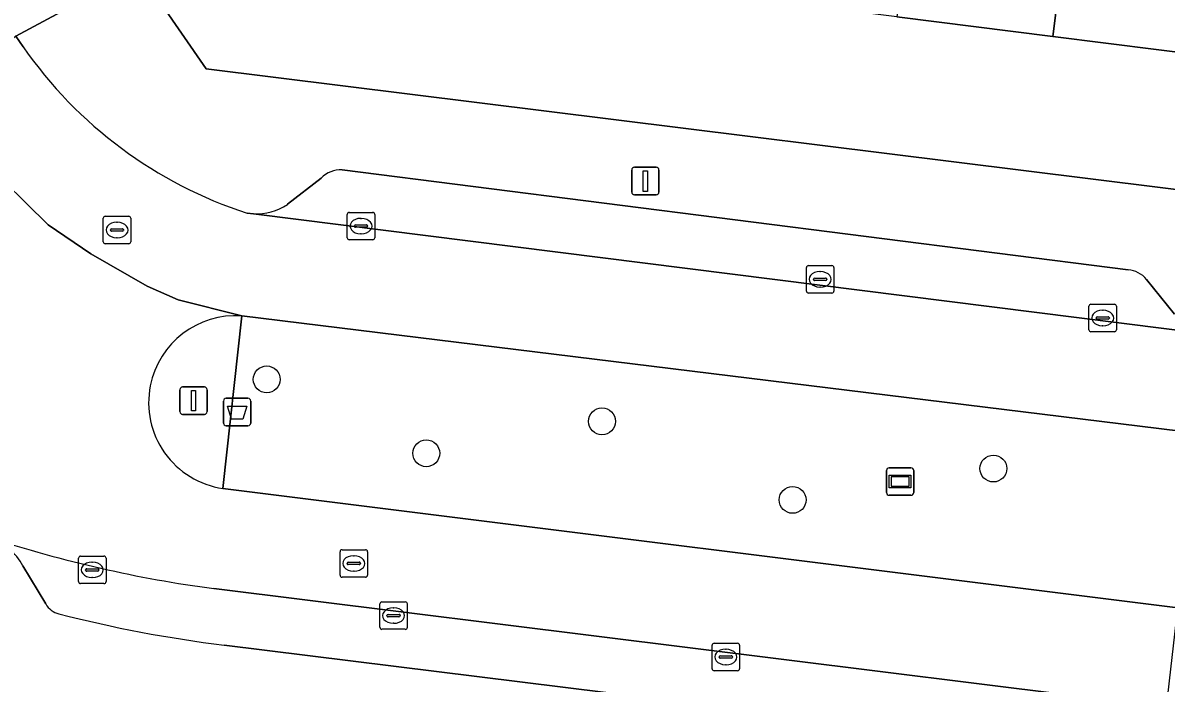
# Model space of a CAD drawing. Extents: x 158086 to 159499, y 382904 to 383981.
# Drawn here: x 158398.86 to 158440.46, y 383388.7 to 383412.73 of the extents above; entities that cross this region are included whole.
import ezdxf

# ---------------------------------------------------------------- set-up
doc = ezdxf.new("R2010")
doc.units = 0
for name, color, linetype in [('IMGEO_Afvalbak', 7, 'Continuous'), ('IMGEO_Berm_groen', 7, 'Continuous'), ('IMGEO_Boom', 7, 'Continuous'), ('IMGEO_Erf', 7, 'Continuous'), ('IMGEO_Informatiebord', 7, 'Continuous'), ('IMGEO_Kolk', 7, 'Continuous'), ('IMGEO_Lichtmast', 7, 'Continuous'), ('IMGEO_Pand', 7, 'Continuous'), ('IMGEO_Parkeervlak_open', 7, 'Continuous'), ('IMGEO_Rijbaan_lokaal_gesloten', 7, 'Continuous'), ('IMGEO_Rioolput', 7, 'Continuous'), ('IMGEO_Verkeerseiland_gesloten', 7, 'Continuous'), ('IMGEO_Voetpad_open', 7, 'Continuous')]:
    doc.layers.add(name, color=color, linetype=linetype)

msp = doc.modelspace()

# ---------------------------------------------------------------- linework, layer by layer
at = {"layer": 'IMGEO_Afvalbak'}
for p, q in [((158406.161, 383398.17), (158406.161, 383398.97)), ((158406.161, 383398.97), (158406.161, 383398.17)), ((158406.261, 383399.07), (158407.051, 383399.07)), ((158407.051, 383399.07), (158406.261, 383399.07)), ((158407.151, 383398.97), (158407.151, 383398.17)), ((158407.151, 383398.17), (158407.151, 383398.97)), ((158407.051, 383398.07), (158406.261, 383398.07)), ((158406.261, 383398.07), (158407.051, 383398.07))]:
    msp.add_line(p, q, dxfattribs=at)
msp.add_lwpolyline([(158406.304, 383398.784), (158407.008, 383398.784), (158406.859, 383398.314), (158406.453, 383398.314), (158406.304, 383398.784)], dxfattribs=at)
for centre, start, end in [((158406.261, 383398.97), 90, 180), ((158406.261, 383398.97), 90, 180), ((158407.051, 383398.97), 0, 90), ((158407.051, 383398.97), 360, 90), ((158406.261, 383398.17), 180, 270), ((158406.261, 383398.17), 180, 270), ((158407.051, 383398.17), 270, 0), ((158407.051, 383398.17), 270, 0)]:
    msp.add_arc(centre, 0.1, start, end, dxfattribs=at)
at = {"layer": 'IMGEO_Berm_groen'}
msp.add_lwpolyline([(158445.073, 383397.404), (158441.678, 383397.794), (158406.825, 383402.066), (158406.142, 383395.788), (158440.889, 383391.442), (158444.251, 383391.005)], close=True, dxfattribs=at)
at = {"layer": 'IMGEO_Boom'}
for centre in [(158407.734, 383399.758), (158419.931, 383398.231), (158413.537, 383397.069), (158434.175, 383396.515), (158426.868, 383395.374)]:
    msp.add_circle(centre, 0.489, dxfattribs=at)
at = {"layer": 'IMGEO_Erf'}
for points in [[(158450.622, 383431.64), (158434.517, 383433.424), (158433.946, 383428.763), (158432.667, 383428.919), (158429.358, 383429.324), (158429.832, 383433.195), (158428.36, 383433.375), (158427.887, 383429.504), (158427.09, 383429.602), (158427.66, 383434.263), (158427.457, 383434.27), (158426.901, 383429.724), (158425.086, 383429.945), (158424.209, 383430.099), (158420.385, 383425.269), (158403.847, 383413.499), (158405.527, 383411.055), (158447.649, 383405.821)], [(158442.124, 383411.509), (158436.337, 383412.237), (158430.658, 383412.952), (158424.608, 383413.714), (158419.019, 383414.417), (158419.644, 383419.378), (158420.076, 383422.811), (158420.295, 383422.784), (158420.268, 383422.566), (158425.638, 383421.89), (158431.687, 383421.129), (158437.366, 383420.415), (158443.153, 383419.686)]]:
    msp.add_lwpolyline(points, dxfattribs=at)
at = {"layer": 'IMGEO_Informatiebord'}
for p, q in [((158430.284, 383395.641), (158430.284, 383396.441)), ((158430.284, 383396.441), (158430.284, 383395.641)), ((158430.384, 383396.541), (158431.174, 383396.541)), ((158431.174, 383396.541), (158430.384, 383396.541)), ((158431.274, 383396.441), (158431.274, 383395.641)), ((158431.274, 383395.641), (158431.274, 383396.441)), ((158431.174, 383395.541), (158430.384, 383395.541)), ((158430.384, 383395.541), (158431.174, 383395.541))]:
    msp.add_line(p, q, dxfattribs=at)
for points in [[(158430.385, 383396.273), (158431.173, 383396.273), (158431.173, 383395.809), (158430.385, 383395.809), (158430.385, 383396.273)], [(158430.45, 383396.208), (158430.45, 383395.874), (158431.108, 383395.874), (158431.108, 383396.208), (158430.45, 383396.208)]]:
    msp.add_lwpolyline(points, dxfattribs=at)
for centre, start, end in [((158430.384, 383396.441), 90, 180), ((158430.384, 383396.441), 90, 180), ((158431.174, 383396.441), 0, 90), ((158431.174, 383396.441), 360, 90), ((158430.384, 383395.641), 180, 270), ((158430.384, 383395.641), 180, 270), ((158431.174, 383395.641), 270, 0), ((158431.174, 383395.641), 270, 0)]:
    msp.add_arc(centre, 0.1, start, end, dxfattribs=at)
at = {"layer": 'IMGEO_Kolk'}
for p, q in [((158410.663, 383404.912), (158410.663, 383405.764)), ((158410.738, 383405.838), (158411.59, 383405.838)), ((158411.151, 383405.618), (158411.176, 383405.618)), ((158411.664, 383405.764), (158411.664, 383404.912)), ((158410.922, 383405.332), (158410.922, 383405.344)), ((158411.36, 383405.295), (158410.962, 383405.295)), ((158410.965, 383405.381), (158411.363, 383405.381)), ((158411.406, 383405.344), (158411.406, 383405.332)), ((158411.59, 383404.838), (158410.738, 383404.838)), ((158411.174, 383405.058), (158411.149, 383405.058)), ((158427.37, 383402.974), (158427.37, 383403.826)), ((158427.445, 383403.9), (158428.297, 383403.9)), ((158427.858, 383403.68), (158427.883, 383403.68)), ((158428.371, 383403.826), (158428.371, 383402.974)), ((158427.629, 383403.394), (158427.629, 383403.406)), ((158428.067, 383403.357), (158427.669, 383403.357)), ((158427.672, 383403.443), (158428.07, 383403.443)), ((158427.881, 383403.12), (158427.856, 383403.12)), ((158428.113, 383403.406), (158428.113, 383403.394)), ((158428.297, 383402.9), (158427.445, 383402.9)), ((158437.65, 383401.567), (158437.65, 383402.419)), ((158437.725, 383402.493), (158438.577, 383402.493)), ((158438.138, 383402.273), (158438.163, 383402.273)), ((158438.651, 383402.419), (158438.651, 383401.567)), ((158437.909, 383401.987), (158437.909, 383401.999)), ((158438.347, 383401.95), (158437.949, 383401.95)), ((158437.952, 383402.036), (158438.35, 383402.036)), ((158438.393, 383401.999), (158438.393, 383401.987)), ((158438.577, 383401.493), (158437.725, 383401.493)), ((158438.161, 383401.713), (158438.136, 383401.713)), ((158400.885, 383392.4), (158400.885, 383393.252)), ((158400.96, 383393.326), (158401.812, 383393.326)), ((158401.373, 383393.106), (158401.398, 383393.106)), ((158401.886, 383393.252), (158401.886, 383392.4)), ((158401.144, 383392.82), (158401.144, 383392.832)), ((158401.582, 383392.783), (158401.184, 383392.783)), ((158401.187, 383392.869), (158401.585, 383392.869)), ((158401.628, 383392.832), (158401.628, 383392.82)), ((158401.812, 383392.326), (158400.96, 383392.326)), ((158401.396, 383392.546), (158401.371, 383392.546)), ((158411.848, 383390.736), (158411.848, 383391.588)), ((158411.923, 383391.662), (158412.775, 383391.662)), ((158412.336, 383391.442), (158412.361, 383391.442)), ((158412.849, 383391.588), (158412.849, 383390.736)), ((158412.107, 383391.156), (158412.107, 383391.168)), ((158412.545, 383391.119), (158412.147, 383391.119)), ((158412.15, 383391.205), (158412.548, 383391.205)), ((158412.591, 383391.168), (158412.591, 383391.156)), ((158412.775, 383390.662), (158411.923, 383390.662)), ((158412.359, 383390.882), (158412.334, 383390.882)), ((158423.938, 383389.229), (158423.938, 383390.081)), ((158424.013, 383390.155), (158424.865, 383390.155)), ((158424.426, 383389.935), (158424.451, 383389.935)), ((158424.939, 383390.081), (158424.939, 383389.229)), ((158424.197, 383389.649), (158424.197, 383389.661)), ((158424.635, 383389.612), (158424.237, 383389.612)), ((158424.24, 383389.698), (158424.638, 383389.698)), ((158424.449, 383389.375), (158424.424, 383389.375)), ((158424.681, 383389.661), (158424.681, 383389.649)), ((158424.865, 383389.155), (158424.013, 383389.155))]:
    msp.add_line(p, q, dxfattribs=at)
for points in [[(158410.663, 383404.912), (158410.663, 383405.764)], [(158410.738, 383405.838), (158411.59, 383405.838)], [(158411.664, 383405.764), (158411.664, 383404.912)], [(158411.59, 383404.838), (158410.738, 383404.838)], [(158427.37, 383402.974), (158427.37, 383403.826)], [(158427.445, 383403.9), (158428.297, 383403.9)], [(158428.371, 383403.826), (158428.371, 383402.974)], [(158428.297, 383402.9), (158427.445, 383402.9)], [(158437.65, 383401.567), (158437.65, 383402.419)], [(158437.725, 383402.493), (158438.577, 383402.493)], [(158438.651, 383402.419), (158438.651, 383401.567)], [(158438.577, 383401.493), (158437.725, 383401.493)], [(158400.885, 383392.4), (158400.885, 383393.252)], [(158400.96, 383393.326), (158401.812, 383393.326)], [(158401.886, 383393.252), (158401.886, 383392.4)], [(158401.812, 383392.326), (158400.96, 383392.326)], [(158411.848, 383390.736), (158411.848, 383391.588)], [(158411.923, 383391.662), (158412.775, 383391.662)], [(158412.849, 383391.588), (158412.849, 383390.736)], [(158412.775, 383390.662), (158411.923, 383390.662)], [(158423.938, 383389.229), (158423.938, 383390.081)], [(158424.013, 383390.155), (158424.865, 383390.155)], [(158424.939, 383390.081), (158424.939, 383389.229)], [(158424.865, 383389.155), (158424.013, 383389.155)]]:
    msp.add_lwpolyline(points, dxfattribs=at)
for centre, radius, start, end in [((158410.74, 383405.762), 0.0765, 91.552, 178.448), ((158410.74, 383405.762), 0.0765, 91.552, 178.448), ((158411.588, 383405.762), 0.0765, 1.552, 88.448), ((158411.588, 383405.762), 0.0765, 1.552, 88.448), ((158410.962, 383405.341), 0.0403, 85.8775, 175.7526), ((158410.959, 383405.331), 0.0366, 178.938, 274.7102), ((158411.363, 383405.338), 0.043, 264.8664, 352.4533), ((158411.367, 383405.343), 0.0386, 1.7309, 96.639), ((158410.74, 383404.914), 0.0765, 181.552, 268.448), ((158410.74, 383404.914), 0.0765, 181.552, 268.448), ((158411.588, 383404.914), 0.0765, 271.552, 358.448), ((158411.588, 383404.914), 0.0765, 271.552, 358.448), ((158427.447, 383403.824), 0.0765, 91.552, 178.448), ((158427.447, 383403.824), 0.0765, 91.552, 178.448), ((158428.295, 383403.824), 0.0765, 1.552, 88.448), ((158428.295, 383403.824), 0.0765, 1.552, 88.448), ((158427.669, 383403.403), 0.0403, 85.8775, 175.7526), ((158427.666, 383403.393), 0.0366, 178.938, 274.7102), ((158428.07, 383403.4), 0.043, 264.8664, 352.4533), ((158428.074, 383403.405), 0.0386, 1.7309, 96.639), ((158427.447, 383402.976), 0.0765, 181.552, 268.448), ((158427.447, 383402.976), 0.0765, 181.552, 268.448), ((158428.295, 383402.976), 0.0765, 271.552, 358.448), ((158428.295, 383402.976), 0.0765, 271.552, 358.448), ((158437.727, 383402.417), 0.0765, 91.552, 178.448), ((158437.727, 383402.417), 0.0765, 91.552, 178.448), ((158438.575, 383402.417), 0.0765, 1.552, 88.448), ((158438.575, 383402.417), 0.0765, 1.552, 88.448), ((158437.949, 383401.996), 0.0403, 85.8775, 175.7526), ((158437.946, 383401.986), 0.0366, 178.938, 274.7102), ((158438.35, 383401.993), 0.043, 264.8664, 352.4533), ((158438.354, 383401.998), 0.0386, 1.7309, 96.639), ((158437.727, 383401.569), 0.0765, 181.552, 268.448), ((158437.727, 383401.569), 0.0765, 181.552, 268.448), ((158438.575, 383401.569), 0.0765, 271.552, 358.448), ((158438.575, 383401.569), 0.0765, 271.552, 358.448), ((158400.962, 383393.25), 0.0765, 91.552, 178.448), ((158400.962, 383393.25), 0.0765, 91.552, 178.448), ((158401.81, 383393.25), 0.0765, 1.552, 88.448), ((158401.81, 383393.25), 0.0765, 1.552, 88.448), ((158401.184, 383392.829), 0.0403, 85.8775, 175.7526), ((158401.181, 383392.819), 0.0366, 178.938, 274.7102), ((158401.585, 383392.826), 0.043, 264.8664, 352.4533), ((158401.589, 383392.831), 0.0386, 1.7309, 96.639), ((158400.962, 383392.402), 0.0765, 181.552, 268.448), ((158400.962, 383392.402), 0.0765, 181.552, 268.448), ((158401.81, 383392.402), 0.0765, 271.552, 358.448), ((158401.81, 383392.402), 0.0765, 271.552, 358.448), ((158411.925, 383391.586), 0.0765, 91.552, 178.448), ((158411.925, 383391.586), 0.0765, 91.552, 178.448), ((158412.773, 383391.586), 0.0765, 1.552, 88.448), ((158412.773, 383391.586), 0.0765, 1.552, 88.448), ((158412.147, 383391.165), 0.0403, 85.8775, 175.7526), ((158412.144, 383391.155), 0.0366, 178.938, 274.7102), ((158412.548, 383391.162), 0.043, 264.8664, 352.4533), ((158412.552, 383391.167), 0.0386, 1.7309, 96.639), ((158411.925, 383390.738), 0.0765, 181.552, 268.448), ((158411.925, 383390.738), 0.0765, 181.552, 268.448), ((158412.773, 383390.738), 0.0765, 271.552, 358.448), ((158412.773, 383390.738), 0.0765, 271.552, 358.448), ((158424.015, 383390.079), 0.0765, 91.552, 178.448), ((158424.015, 383390.079), 0.0765, 91.552, 178.448), ((158424.863, 383390.079), 0.0765, 1.552, 88.448), ((158424.863, 383390.079), 0.0765, 1.552, 88.448), ((158424.237, 383389.658), 0.0403, 85.8775, 175.7526), ((158424.234, 383389.648), 0.0366, 178.938, 274.7102), ((158424.638, 383389.655), 0.043, 264.8664, 352.4533), ((158424.642, 383389.66), 0.0386, 1.7309, 96.639), ((158424.015, 383389.231), 0.0765, 181.552, 268.448), ((158424.015, 383389.231), 0.0765, 181.552, 268.448), ((158424.863, 383389.231), 0.0765, 271.552, 358.448), ((158424.863, 383389.231), 0.0765, 271.552, 358.448)]:
    msp.add_arc(centre, radius, start, end, dxfattribs=at)
for centre, major_axis, ratio, start_param, end_param in [((158411.15, 383405.338), (-0.387, 0.002), 0.722429, 4.712389, 7.853982), ((158411.175, 383405.338), (-0.39, 0.002), 0.717154, 1.570796, 4.712389), ((158427.857, 383403.4), (-0.387, 0.002), 0.722429, 4.712389, 7.853982), ((158427.882, 383403.4), (-0.39, 0.002), 0.717154, 1.570796, 4.712389), ((158438.137, 383401.993), (-0.387, 0.002), 0.722429, 4.712389, 7.853982), ((158438.162, 383401.993), (-0.39, 0.002), 0.717154, 1.570796, 4.712389), ((158401.372, 383392.826), (-0.387, 0.002), 0.722429, 4.712389, 7.853982), ((158401.397, 383392.826), (-0.39, 0.002), 0.717154, 1.570796, 4.712389), ((158412.335, 383391.162), (-0.387, 0.002), 0.722429, 4.712389, 7.853982), ((158412.36, 383391.162), (-0.39, 0.002), 0.717154, 1.570796, 4.712389), ((158424.425, 383389.655), (-0.387, 0.002), 0.722429, 4.712389, 7.853982), ((158424.45, 383389.655), (-0.39, 0.002), 0.717154, 1.570796, 4.712389)]:
    msp.add_ellipse(centre, major_axis=major_axis, ratio=ratio, start_param=start_param, end_param=end_param, dxfattribs=at)
at = {"layer": 'IMGEO_Lichtmast'}
for p, q in [((158421.016, 383406.577), (158421.016, 383407.377)), ((158421.016, 383407.377), (158421.016, 383406.577)), ((158421.116, 383407.477), (158421.906, 383407.477)), ((158421.906, 383407.477), (158421.116, 383407.477)), ((158422.006, 383407.377), (158422.006, 383406.577)), ((158422.006, 383406.577), (158422.006, 383407.377)), ((158421.906, 383406.477), (158421.116, 383406.477)), ((158421.116, 383406.477), (158421.906, 383406.477)), ((158404.573, 383398.584), (158404.573, 383399.384)), ((158404.573, 383399.384), (158404.573, 383398.584)), ((158404.673, 383399.484), (158405.463, 383399.484)), ((158405.463, 383399.484), (158404.673, 383399.484)), ((158405.563, 383399.384), (158405.563, 383398.584)), ((158405.563, 383398.584), (158405.563, 383399.384)), ((158405.463, 383398.484), (158404.673, 383398.484)), ((158404.673, 383398.484), (158405.463, 383398.484))]:
    msp.add_line(p, q, dxfattribs=at)
for points in [[(158421.436, 383407.352), (158421.586, 383407.352), (158421.586, 383406.602), (158421.436, 383406.602), (158421.436, 383407.352)], [(158404.993, 383399.359), (158405.143, 383399.359), (158405.143, 383398.609), (158404.993, 383398.609), (158404.993, 383399.359)]]:
    msp.add_lwpolyline(points, dxfattribs=at)
for centre, start, end in [((158421.116, 383407.377), 90, 180), ((158421.116, 383407.377), 90, 180), ((158421.906, 383407.377), 0, 90), ((158421.906, 383407.377), 360, 90), ((158421.116, 383406.577), 180, 270), ((158421.116, 383406.577), 180, 270), ((158421.906, 383406.577), 270, 0), ((158421.906, 383406.577), 270, 0), ((158404.673, 383399.384), 90, 180), ((158404.673, 383399.384), 90, 180), ((158405.463, 383399.384), 0, 90), ((158405.463, 383399.384), 360, 90), ((158404.673, 383398.584), 180, 270), ((158404.673, 383398.584), 180, 270), ((158405.463, 383398.584), 270, 0), ((158405.463, 383398.584), 270, 0)]:
    msp.add_arc(centre, 0.1, start, end, dxfattribs=at)
at = {"layer": 'IMGEO_Pand'}
for points in [[(158436.337, 383412.237), (158437.366, 383420.415), (158431.687, 383421.129), (158430.658, 383412.952)], [(158436.337, 383412.237), (158442.124, 383411.509), (158443.153, 383419.686), (158437.366, 383420.415)]]:
    msp.add_lwpolyline(points, close=True, dxfattribs=at)
at = {"layer": 'IMGEO_Parkeervlak_open'}
for points in [[(158439.072, 383403.75), (158410.473, 383407.38)], [(158409.714, 383407.084), (158408.484, 383406.13)], [(158407.252, 383405.781), (158442.017, 383401.403)], [(158440.769, 383402.127), (158439.749, 383403.396)], [(158398.86, 383392.97), (158399.694, 383391.587)], [(158440.469, 383387.832), (158405.814, 383392.143)], [(158406.183, 383390.09), (158437.086, 383386.256)]]:
    msp.add_lwpolyline(points, dxfattribs=at)
for centre, radius, start, end in [((158410.421, 383406.393), 0.988, 86.9665, 135.6437), ((158407.348, 383407.79), 2.012, 267.2588, 304.3738), ((158438.993, 383402.774), 0.979, 39.4298, 85.3605), ((158412.063, 383438.555), 46.831, 252.0804, 262.3317), ((158396.987, 383391.991), 2.113, 27.6075, 71.6138), ((158400.338, 383391.947), 0.737, 209.2369, 256.8694), ((158411.678, 383435.542), 45.783, 255.4416, 263.1063)]:
    msp.add_arc(centre, radius, start, end, dxfattribs=at)
at = {"layer": 'IMGEO_Rijbaan_lokaal_gesloten'}
for points in [[(158398.871, 383411.866), (158398.608, 383412.252), (158395.774, 383409.773), (158397.353, 383407.765), (158399.784, 383405.389), (158401.331, 383404.33), (158403.383, 383403.146), (158404.513, 383402.656), (158406.825, 383402.066), (158441.678, 383397.794), (158442.126, 383401.389), (158442.017, 383401.403), (158407.252, 383405.781)], [(158406.825, 383402.066), (158404.513, 383402.656), (158403.383, 383403.146), (158401.331, 383404.33), (158399.784, 383405.389), (158397.353, 383407.765), (158395.774, 383409.773)], [(158407.252, 383405.781), (158407.021, 383405.81)], [(158405.814, 383392.143), (158440.469, 383387.832), (158440.889, 383391.442), (158406.142, 383395.788)]]:
    msp.add_lwpolyline(points, dxfattribs=at)
for centre, radius, start, end in [((158411.904, 383420.894), 15.855, 214.7095, 252.0608), ((158406.598, 383398.914), 3.16, 85.8765, 168.8703), ((158406.596, 383398.914), 3.159, 168.8631, 261.7321), ((158412.063, 383438.555), 46.831, 252.0804, 262.3317)]:
    msp.add_arc(centre, radius, start, end, dxfattribs=at)
at = {"layer": 'IMGEO_Rioolput'}
for p, q in [((158401.785, 383404.769), (158401.785, 383405.621)), ((158401.86, 383405.695), (158402.712, 383405.695)), ((158402.786, 383405.621), (158402.786, 383404.769)), ((158402.044, 383405.189), (158402.044, 383405.201)), ((158402.087, 383405.238), (158402.485, 383405.238)), ((158402.273, 383405.475), (158402.298, 383405.475)), ((158402.528, 383405.201), (158402.528, 383405.189)), ((158402.482, 383405.152), (158402.084, 383405.152)), ((158402.296, 383404.915), (158402.271, 383404.915)), ((158402.712, 383404.695), (158401.86, 383404.695)), ((158410.475, 383393.559), (158411.327, 383393.559)), ((158410.4, 383392.633), (158410.4, 383393.485)), ((158410.702, 383393.102), (158411.1, 383393.102)), ((158410.888, 383393.339), (158410.913, 383393.339)), ((158411.401, 383393.485), (158411.401, 383392.633)), ((158410.659, 383393.053), (158410.659, 383393.065)), ((158411.097, 383393.016), (158410.699, 383393.016)), ((158410.911, 383392.779), (158410.886, 383392.779)), ((158411.143, 383393.065), (158411.143, 383393.053)), ((158411.327, 383392.559), (158410.475, 383392.559))]:
    msp.add_line(p, q, dxfattribs=at)
for points in [[(158401.785, 383404.769), (158401.785, 383405.621)], [(158401.86, 383405.695), (158402.712, 383405.695)], [(158402.786, 383405.621), (158402.786, 383404.769)], [(158402.712, 383404.695), (158401.86, 383404.695)], [(158410.475, 383393.559), (158411.327, 383393.559)], [(158410.4, 383392.633), (158410.4, 383393.485)], [(158411.401, 383393.485), (158411.401, 383392.633)], [(158411.327, 383392.559), (158410.475, 383392.559)]]:
    msp.add_lwpolyline(points, dxfattribs=at)
for centre, radius, start, end in [((158401.862, 383405.619), 0.0765, 91.552, 178.448), ((158401.862, 383405.619), 0.0765, 91.552, 178.448), ((158402.71, 383405.619), 0.0765, 1.552, 88.448), ((158402.71, 383405.619), 0.0765, 1.552, 88.448), ((158402.084, 383405.198), 0.0403, 85.8775, 175.7526), ((158402.081, 383405.188), 0.0366, 178.938, 274.7102), ((158402.485, 383405.195), 0.043, 264.8664, 352.4533), ((158402.489, 383405.2), 0.0386, 1.7309, 96.639), ((158401.862, 383404.771), 0.0765, 181.552, 268.448), ((158401.862, 383404.771), 0.0765, 181.552, 268.448), ((158402.71, 383404.771), 0.0765, 271.552, 358.448), ((158402.71, 383404.771), 0.0765, 271.552, 358.448), ((158410.477, 383393.483), 0.0765, 91.552, 178.448), ((158410.477, 383393.483), 0.0765, 91.552, 178.448), ((158411.325, 383393.483), 0.0765, 1.552, 88.448), ((158411.325, 383393.483), 0.0765, 1.552, 88.448), ((158410.699, 383393.062), 0.0403, 85.8775, 175.7526), ((158411.104, 383393.064), 0.0386, 1.7309, 96.639), ((158410.696, 383393.052), 0.0366, 178.938, 274.7102), ((158411.1, 383393.059), 0.043, 264.8664, 352.4533), ((158410.477, 383392.635), 0.0765, 181.552, 268.448), ((158410.477, 383392.635), 0.0765, 181.552, 268.448), ((158411.325, 383392.635), 0.0765, 271.552, 358.448), ((158411.325, 383392.635), 0.0765, 271.552, 358.448)]:
    msp.add_arc(centre, radius, start, end, dxfattribs=at)
for centre, major_axis, ratio, start_param, end_param in [((158402.272, 383405.195), (-0.387, 0.002), 0.722429, 4.712389, 7.853982), ((158402.297, 383405.195), (-0.39, 0.002), 0.717154, 1.570796, 4.712389), ((158410.887, 383393.059), (-0.387, 0.002), 0.722429, 4.712389, 7.853982), ((158410.912, 383393.059), (-0.39, 0.002), 0.717154, 1.570796, 4.712389)]:
    msp.add_ellipse(centre, major_axis=major_axis, ratio=ratio, start_param=start_param, end_param=end_param, dxfattribs=at)
at = {"layer": 'IMGEO_Verkeerseiland_gesloten'}
msp.add_lwpolyline([(158406.142, 383395.788), (158406.825, 383402.066)], dxfattribs=at)
for centre, radius, start, end in [((158406.598, 383398.914), 3.16, 85.8765, 168.8703), ((158406.596, 383398.914), 3.159, 168.8631, 261.7321)]:
    msp.add_arc(centre, radius, start, end, dxfattribs=at)
at = {"layer": 'IMGEO_Voetpad_open'}
for points in [[(158398.608, 383412.252), (158403.057, 383414.649), (158377.599, 383451.689)], [(158405.527, 383411.055), (158403.847, 383413.499), (158403.057, 383414.649), (158398.608, 383412.252), (158398.871, 383411.866)], [(158452.013, 383405.291), (158450.054, 383405.549), (158447.649, 383405.821), (158405.527, 383411.055)], [(158410.473, 383407.38), (158439.072, 383403.75)], [(158408.484, 383406.13), (158409.714, 383407.084)], [(158407.021, 383405.81), (158407.252, 383405.781)], [(158439.749, 383403.396), (158440.769, 383402.127)], [(158399.694, 383391.587), (158398.86, 383392.97)], [(158437.086, 383386.256), (158406.183, 383390.09)]]:
    msp.add_lwpolyline(points, dxfattribs=at)
for centre, radius, start, end in [((158411.904, 383420.894), 15.855, 214.7095, 252.0608), ((158410.421, 383406.393), 0.988, 86.9665, 135.6437), ((158407.348, 383407.79), 2.012, 267.2588, 304.3738), ((158438.993, 383402.774), 0.979, 39.4298, 85.3605), ((158396.987, 383391.991), 2.113, 27.6075, 71.6138), ((158400.338, 383391.947), 0.737, 209.2369, 256.8694), ((158411.678, 383435.542), 45.783, 255.4416, 263.1063)]:
    msp.add_arc(centre, radius, start, end, dxfattribs=at)

doc.saveas('drawing.dxf')
